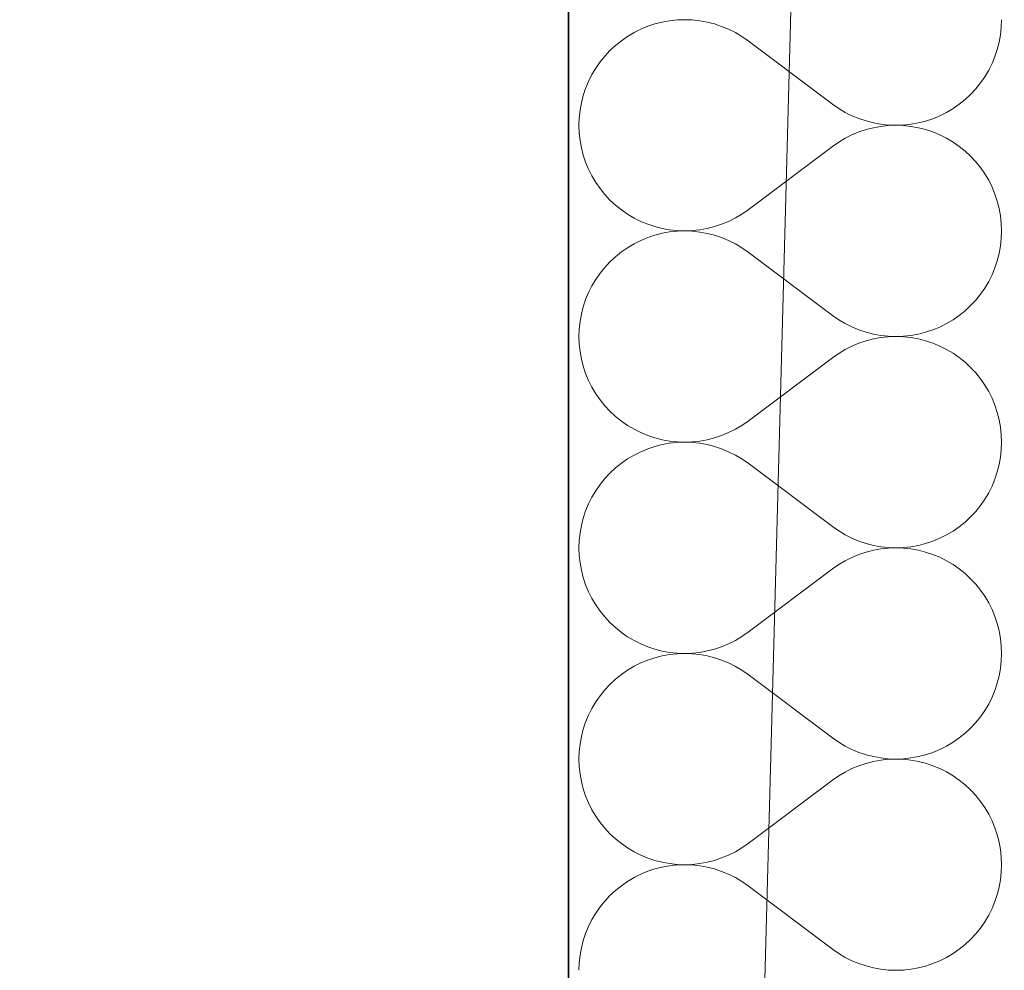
# Model space of a CAD drawing. Header units: millimetres. Extents: x -148444 to 51443, y -4810 to 453290.
# Tile 317 of 551: x -138196 to -137841, y 357267 to 357609. Entities that reach past the tile are written whole.
import ezdxf

# ---------------------------------------------------------------- set-up
doc = ezdxf.new("R2010")
doc.units = ezdxf.units.MM
doc.layers.add('- A - ocieplenie', color=8, linetype='Continuous')
doc.layers.add('Konstrukcja - Stropy', color=8, linetype='Continuous')

# ---------------------------------------------------------------- blocks, each defined once
blk = doc.blocks.new('*X28')
at = {"layer": '- A - ocieplenie', "linetype": 'Continuous', "lineweight": 13, "ltscale": 100}
for p, q in [((19803.57, 385039.52), (19801.14, 385038.3)), ((19806.09, 385040.56), (19803.57, 385039.52)), ((19808.67, 385041.42), (19806.09, 385040.56)), ((19811.31, 385042.09), (19808.67, 385041.42)), ((19813.98, 385042.57), (19811.31, 385042.09)), ((19816.69, 385042.86), (19813.98, 385042.57)), ((19819.41, 385042.95), (19816.69, 385042.86)), ((19822.13, 385042.85), (19819.41, 385042.95)), ((19824.83, 385042.56), (19822.13, 385042.85)), ((19827.51, 385042.08), (19824.83, 385042.56)), ((19830.14, 385041.4), (19827.51, 385042.08)), ((19832.72, 385040.54), (19830.14, 385041.4)), ((19835.24, 385039.5), (19832.72, 385040.54)), ((19837.67, 385038.28), (19835.24, 385039.5)), ((19933.28, 385037.53), (19933.57, 385040.23)), ((19933.57, 385040.23), (19933.67, 385042.95)), ((19798.8, 385036.91), (19796.57, 385035.36)), ((19801.14, 385038.3), (19798.8, 385036.91)), ((19840.01, 385036.89), (19837.67, 385038.28)), ((19842.24, 385035.33), (19840.01, 385036.89)), ((19932.8, 385034.85), (19933.28, 385037.53)), ((19794.45, 385033.66), (19792.45, 385031.8)), ((19796.57, 385035.36), (19794.45, 385033.66)), ((19872.72, 385012.48), (19842.24, 385035.33)), ((19932.12, 385032.22), (19932.8, 385034.85)), ((19790.6, 385029.81), (19788.89, 385027.7)), ((19792.45, 385031.8), (19790.6, 385029.81)), ((19930.22, 385027.12), (19931.27, 385029.64)), ((19931.27, 385029.64), (19932.12, 385032.22)), ((19787.34, 385025.46), (19785.95, 385023.12)), ((19788.89, 385027.7), (19787.34, 385025.46)), ((19929.01, 385024.69), (19930.22, 385027.12)), ((19785.95, 385023.12), (19784.73, 385020.69)), ((19926.06, 385020.12), (19927.62, 385022.35)), ((19927.62, 385022.35), (19929.01, 385024.69)), ((19783.69, 385018.18), (19782.83, 385015.59)), ((19784.73, 385020.69), (19783.69, 385018.18)), ((19924.36, 385018), (19926.06, 385020.12)), ((19782.83, 385015.59), (19782.16, 385012.96)), ((19920.51, 385014.15), (19922.5, 385016.01)), ((19922.5, 385016.01), (19924.36, 385018)), ((19782.16, 385012.96), (19781.68, 385010.28)), ((19872.72, 385012.48), (19874.95, 385010.92)), ((19916.16, 385010.9), (19918.39, 385012.45)), ((19918.39, 385012.45), (19920.51, 385014.15)), ((19781.39, 385007.58), (19781.29, 385004.86)), ((19781.68, 385010.28), (19781.39, 385007.58)), ((19874.95, 385010.92), (19877.29, 385009.53)), ((19877.29, 385009.53), (19879.72, 385008.31)), ((19879.72, 385008.31), (19882.23, 385007.27)), ((19908.87, 385007.25), (19911.38, 385008.29)), ((19911.38, 385008.29), (19913.82, 385009.51)), ((19913.82, 385009.51), (19916.16, 385010.9)), ((19781.29, 385004.86), (19781.39, 385002.14)), ((19882.23, 385007.27), (19884.81, 385006.41)), ((19884.81, 385006.41), (19887.45, 385005.73)), ((19887.45, 385003.98), (19884.81, 385003.31)), ((19887.45, 385005.73), (19890.13, 385005.25)), ((19890.13, 385004.47), (19887.45, 385003.98)), ((19890.13, 385005.25), (19892.83, 385004.96)), ((19892.83, 385004.76), (19890.13, 385004.47)), ((19892.83, 385004.96), (19895.55, 385004.86)), ((19895.55, 385004.86), (19892.83, 385004.76)), ((19895.55, 385004.86), (19898.27, 385004.95)), ((19898.27, 385004.76), (19895.55, 385004.86)), ((19898.27, 385004.95), (19900.97, 385005.24)), ((19900.97, 385004.47), (19898.27, 385004.76)), ((19900.97, 385005.24), (19903.65, 385005.72)), ((19903.65, 385003.99), (19900.97, 385004.47)), ((19903.65, 385005.72), (19906.29, 385006.4)), ((19906.29, 385003.32), (19903.65, 385003.99)), ((19906.29, 385006.4), (19908.87, 385007.25)), ((19781.39, 385002.14), (19781.68, 384999.43)), ((19879.72, 385001.4), (19877.29, 385000.18)), ((19882.23, 385002.45), (19879.72, 385001.4)), ((19884.81, 385003.31), (19882.23, 385002.45)), ((19908.87, 385002.46), (19906.29, 385003.32)), ((19911.38, 385001.42), (19908.87, 385002.46)), ((19913.82, 385000.21), (19911.38, 385001.42)), ((19781.68, 384999.43), (19782.16, 384996.76)), ((19872.72, 384997.24), (19842.24, 384974.38)), ((19874.95, 384998.79), (19872.72, 384997.24)), ((19877.29, 385000.18), (19874.95, 384998.79)), ((19916.16, 384998.82), (19913.82, 385000.21)), ((19918.39, 384997.27), (19916.16, 384998.82)), ((19920.51, 384995.56), (19918.39, 384997.27)), ((19782.16, 384996.76), (19782.83, 384994.12)), ((19782.83, 384994.12), (19783.69, 384991.54)), ((19922.5, 384993.71), (19920.51, 384995.56)), ((19924.36, 384991.72), (19922.5, 384993.71)), ((19783.69, 384991.54), (19784.73, 384989.03)), ((19926.06, 384989.6), (19924.36, 384991.72)), ((19784.73, 384989.03), (19785.95, 384986.59)), ((19785.95, 384986.59), (19787.34, 384984.25)), ((19927.62, 384987.37), (19926.06, 384989.6)), ((19929.01, 384985.03), (19927.62, 384987.37)), ((19787.34, 384984.25), (19788.89, 384982.02)), ((19930.22, 384982.59), (19929.01, 384985.03)), ((19788.89, 384982.02), (19790.6, 384979.9)), ((19790.6, 384979.9), (19792.45, 384977.91)), ((19931.27, 384980.08), (19930.22, 384982.59)), ((19932.12, 384977.5), (19931.27, 384980.08)), ((19792.45, 384977.91), (19794.45, 384976.06)), ((19794.45, 384976.06), (19796.57, 384974.35)), ((19932.8, 384974.86), (19932.12, 384977.5)), ((19796.57, 384974.35), (19798.8, 384972.8)), ((19798.8, 384972.8), (19801.14, 384971.41)), ((19837.67, 384971.44), (19840.01, 384972.83)), ((19840.01, 384972.83), (19842.24, 384974.38)), ((19933.28, 384972.19), (19932.8, 384974.86)), ((19933.57, 384969.48), (19933.28, 384972.19)), ((19801.14, 384971.41), (19803.57, 384970.2)), ((19803.57, 384970.2), (19806.09, 384969.16)), ((19806.09, 384969.16), (19808.67, 384968.3)), ((19830.14, 384968.31), (19832.72, 384969.18)), ((19832.72, 384969.18), (19835.24, 384970.22)), ((19835.24, 384970.22), (19837.67, 384971.44)), ((19933.67, 384966.76), (19933.57, 384969.48)), ((19808.67, 384965.23), (19806.09, 384964.37)), ((19808.67, 384968.3), (19811.31, 384967.63)), ((19811.31, 384965.9), (19808.67, 384965.23)), ((19811.31, 384967.63), (19813.98, 384967.15)), ((19813.98, 384966.38), (19811.31, 384965.9)), ((19813.98, 384967.15), (19816.69, 384966.86)), ((19816.69, 384966.67), (19813.98, 384966.38)), ((19816.69, 384966.86), (19819.41, 384966.76)), ((19819.41, 384966.76), (19816.69, 384966.67)), ((19819.41, 384966.76), (19822.13, 384966.86)), ((19822.13, 384966.66), (19819.41, 384966.76)), ((19822.13, 384966.86), (19824.83, 384967.15)), ((19824.83, 384966.37), (19822.13, 384966.66)), ((19824.83, 384967.15), (19827.51, 384967.64)), ((19827.51, 384965.89), (19824.83, 384966.37)), ((19827.51, 384967.64), (19830.14, 384968.31)), ((19830.14, 384965.21), (19827.51, 384965.89)), ((19832.72, 384964.35), (19830.14, 384965.21)), ((19933.57, 384964.04), (19933.67, 384966.76)), ((19801.14, 384962.11), (19798.8, 384960.72)), ((19803.57, 384963.33), (19801.14, 384962.11)), ((19806.09, 384964.37), (19803.57, 384963.33)), ((19835.24, 384963.31), (19832.72, 384964.35)), ((19837.67, 384962.09), (19835.24, 384963.31)), ((19840.01, 384960.7), (19837.67, 384962.09)), ((19932.8, 384958.66), (19933.28, 384961.34)), ((19933.28, 384961.34), (19933.57, 384964.04)), ((19796.57, 384959.17), (19794.45, 384957.47)), ((19798.8, 384960.72), (19796.57, 384959.17)), ((19842.24, 384959.14), (19840.01, 384960.7)), ((19872.72, 384936.29), (19842.24, 384959.14)), ((19932.12, 384956.03), (19932.8, 384958.66)), ((19792.45, 384955.61), (19790.6, 384953.62)), ((19794.45, 384957.47), (19792.45, 384955.61)), ((19931.27, 384953.44), (19932.12, 384956.03)), ((19788.89, 384951.51), (19787.34, 384949.27)), ((19790.6, 384953.62), (19788.89, 384951.51)), ((19929.01, 384948.5), (19930.22, 384950.93)), ((19930.22, 384950.93), (19931.27, 384953.44)), ((19787.34, 384949.27), (19785.95, 384946.93)), ((19927.62, 384946.16), (19929.01, 384948.5)), ((19784.73, 384944.5), (19783.69, 384941.99)), ((19785.95, 384946.93), (19784.73, 384944.5)), ((19924.36, 384941.81), (19926.06, 384943.93)), ((19926.06, 384943.93), (19927.62, 384946.16)), ((19783.69, 384941.99), (19782.83, 384939.4)), ((19922.5, 384939.82), (19924.36, 384941.81)), ((19782.16, 384936.77), (19781.68, 384934.09)), ((19782.83, 384939.4), (19782.16, 384936.77)), ((19918.39, 384936.26), (19920.51, 384937.96)), ((19920.51, 384937.96), (19922.5, 384939.82)), ((19781.68, 384934.09), (19781.39, 384931.39)), ((19872.72, 384936.29), (19874.95, 384934.73)), ((19874.95, 384934.73), (19877.29, 384933.34)), ((19877.29, 384933.34), (19879.72, 384932.12)), ((19911.38, 384932.1), (19913.82, 384933.32)), ((19913.82, 384933.32), (19916.16, 384934.71)), ((19916.16, 384934.71), (19918.39, 384936.26)), ((19781.39, 384931.39), (19781.29, 384928.67)), ((19879.72, 384932.12), (19882.23, 384931.08)), ((19882.23, 384931.08), (19884.81, 384930.22)), ((19884.81, 384930.22), (19887.45, 384929.54)), ((19887.45, 384929.54), (19890.13, 384929.06)), ((19900.97, 384929.05), (19903.65, 384929.53)), ((19903.65, 384929.53), (19906.29, 384930.21)), ((19906.29, 384930.21), (19908.87, 384931.06)), ((19908.87, 384931.06), (19911.38, 384932.1)), ((19781.29, 384928.67), (19781.39, 384925.95)), ((19781.39, 384925.95), (19781.68, 384923.24)), ((19882.23, 384926.26), (19879.72, 384925.21)), ((19884.81, 384927.12), (19882.23, 384926.26)), ((19887.45, 384927.79), (19884.81, 384927.12)), ((19890.13, 384928.28), (19887.45, 384927.79)), ((19890.13, 384929.06), (19892.83, 384928.77)), ((19892.83, 384928.57), (19890.13, 384928.28)), ((19892.83, 384928.77), (19895.55, 384928.67)), ((19895.55, 384928.67), (19892.83, 384928.57)), ((19895.55, 384928.67), (19898.27, 384928.76)), ((19898.27, 384928.57), (19895.55, 384928.67)), ((19898.27, 384928.76), (19900.97, 384929.05)), ((19900.97, 384928.28), (19898.27, 384928.57)), ((19903.65, 384927.8), (19900.97, 384928.28)), ((19906.29, 384927.13), (19903.65, 384927.8)), ((19908.87, 384926.27), (19906.29, 384927.13)), ((19911.38, 384925.23), (19908.87, 384926.27)), ((19781.68, 384923.24), (19782.16, 384920.57)), ((19874.95, 384922.6), (19872.72, 384921.05)), ((19877.29, 384923.99), (19874.95, 384922.6)), ((19879.72, 384925.21), (19877.29, 384923.99)), ((19913.82, 384924.02), (19911.38, 384925.23)), ((19916.16, 384922.63), (19913.82, 384924.02)), ((19918.39, 384921.08), (19916.16, 384922.63)), ((19782.16, 384920.57), (19782.83, 384917.93)), ((19872.72, 384921.05), (19842.24, 384898.19)), ((19920.51, 384919.37), (19918.39, 384921.08)), ((19922.5, 384917.52), (19920.51, 384919.37)), ((19782.83, 384917.93), (19783.69, 384915.35)), ((19783.69, 384915.35), (19784.73, 384912.84)), ((19924.36, 384915.53), (19922.5, 384917.52)), ((19926.06, 384913.41), (19924.36, 384915.53)), ((19784.73, 384912.84), (19785.95, 384910.4)), ((19927.62, 384911.18), (19926.06, 384913.41)), ((19785.95, 384910.4), (19787.34, 384908.06)), ((19787.34, 384908.06), (19788.89, 384905.83)), ((19929.01, 384908.84), (19927.62, 384911.18)), ((19930.22, 384906.4), (19929.01, 384908.84)), ((19788.89, 384905.83), (19790.6, 384903.71)), ((19931.27, 384903.89), (19930.22, 384906.4)), ((19790.6, 384903.71), (19792.45, 384901.72)), ((19792.45, 384901.72), (19794.45, 384899.87)), ((19932.12, 384901.31), (19931.27, 384903.89)), ((19932.8, 384898.67), (19932.12, 384901.31)), ((19794.45, 384899.87), (19796.57, 384898.16)), ((19796.57, 384898.16), (19798.8, 384896.61)), ((19840.01, 384896.64), (19842.24, 384898.19)), ((19933.28, 384896), (19932.8, 384898.67)), ((19798.8, 384896.61), (19801.14, 384895.22)), ((19801.14, 384895.22), (19803.57, 384894.01)), ((19803.57, 384894.01), (19806.09, 384892.97)), ((19832.72, 384892.98), (19835.24, 384894.03)), ((19835.24, 384894.03), (19837.67, 384895.25)), ((19837.67, 384895.25), (19840.01, 384896.64)), ((19933.57, 384893.29), (19933.28, 384896)), ((19806.09, 384892.97), (19808.67, 384892.11)), ((19808.67, 384892.11), (19811.31, 384891.44)), ((19811.31, 384891.44), (19813.98, 384890.96)), ((19813.98, 384890.96), (19816.69, 384890.67)), ((19816.69, 384890.48), (19813.98, 384890.19)), ((19816.69, 384890.67), (19819.41, 384890.57)), ((19819.41, 384890.57), (19816.69, 384890.48)), ((19819.41, 384890.57), (19822.13, 384890.67)), ((19822.13, 384890.47), (19819.41, 384890.57)), ((19822.13, 384890.67), (19824.83, 384890.96)), ((19824.83, 384890.18), (19822.13, 384890.47)), ((19824.83, 384890.96), (19827.51, 384891.45)), ((19827.51, 384891.45), (19830.14, 384892.12)), ((19830.14, 384892.12), (19832.72, 384892.98)), ((19933.67, 384890.57), (19933.57, 384893.29)), ((19933.57, 384887.85), (19933.67, 384890.57)), ((19803.57, 384887.14), (19801.14, 384885.92)), ((19806.09, 384888.18), (19803.57, 384887.14)), ((19808.67, 384889.03), (19806.09, 384888.18)), ((19811.31, 384889.71), (19808.67, 384889.03)), ((19813.98, 384890.19), (19811.31, 384889.71)), ((19827.51, 384889.7), (19824.83, 384890.18)), ((19830.14, 384889.02), (19827.51, 384889.7)), ((19832.72, 384888.16), (19830.14, 384889.02)), ((19835.24, 384887.12), (19832.72, 384888.16)), ((19837.67, 384885.9), (19835.24, 384887.12)), ((19933.28, 384885.15), (19933.57, 384887.85)), ((19798.8, 384884.53), (19796.57, 384882.98)), ((19801.14, 384885.92), (19798.8, 384884.53)), ((19840.01, 384884.51), (19837.67, 384885.9)), ((19842.24, 384882.95), (19840.01, 384884.51)), ((19932.8, 384882.47), (19933.28, 384885.15)), ((19794.45, 384881.28), (19792.45, 384879.42)), ((19796.57, 384882.98), (19794.45, 384881.28)), ((19872.72, 384860.1), (19842.24, 384882.95)), ((19931.27, 384877.25), (19932.12, 384879.84)), ((19932.12, 384879.84), (19932.8, 384882.47)), ((19790.6, 384877.43), (19788.89, 384875.31)), ((19792.45, 384879.42), (19790.6, 384877.43)), ((19930.22, 384874.74), (19931.27, 384877.25)), ((19787.34, 384873.08), (19785.95, 384870.74)), ((19788.89, 384875.31), (19787.34, 384873.08)), ((19929.01, 384872.31), (19930.22, 384874.74)), ((19785.95, 384870.74), (19784.73, 384868.31)), ((19926.06, 384867.73), (19927.62, 384869.97)), ((19927.62, 384869.97), (19929.01, 384872.31)), ((19783.69, 384865.8), (19782.83, 384863.21)), ((19784.73, 384868.31), (19783.69, 384865.8)), ((19922.5, 384863.63), (19924.36, 384865.62)), ((19924.36, 384865.62), (19926.06, 384867.73)), ((19782.83, 384863.21), (19782.16, 384860.58)), ((19920.51, 384861.77), (19922.5, 384863.63)), ((19782.16, 384860.58), (19781.68, 384857.9)), ((19872.72, 384860.1), (19874.95, 384858.54)), ((19874.95, 384858.54), (19877.29, 384857.15)), ((19913.82, 384857.13), (19916.16, 384858.52)), ((19916.16, 384858.52), (19918.39, 384860.07)), ((19918.39, 384860.07), (19920.51, 384861.77)), ((19781.39, 384855.2), (19781.29, 384852.48)), ((19781.68, 384857.9), (19781.39, 384855.2)), ((19877.29, 384857.15), (19879.72, 384855.93)), ((19879.72, 384855.93), (19882.23, 384854.89)), ((19882.23, 384854.89), (19884.81, 384854.03)), ((19906.29, 384854.01), (19908.87, 384854.87)), ((19908.87, 384854.87), (19911.38, 384855.91)), ((19911.38, 384855.91), (19913.82, 384857.13)), ((19781.29, 384852.48), (19781.39, 384849.76)), ((19884.81, 384854.03), (19887.45, 384853.35)), ((19887.45, 384851.6), (19884.81, 384850.93)), ((19887.45, 384853.35), (19890.13, 384852.87)), ((19890.13, 384852.09), (19887.45, 384851.6)), ((19890.13, 384852.87), (19892.83, 384852.58)), ((19892.83, 384852.38), (19890.13, 384852.09)), ((19892.83, 384852.58), (19895.55, 384852.48)), ((19895.55, 384852.48), (19892.83, 384852.38)), ((19895.55, 384852.48), (19898.27, 384852.57)), ((19898.27, 384852.38), (19895.55, 384852.48)), ((19898.27, 384852.57), (19900.97, 384852.86)), ((19900.97, 384852.09), (19898.27, 384852.38)), ((19900.97, 384852.86), (19903.65, 384853.34)), ((19903.65, 384851.61), (19900.97, 384852.09)), ((19903.65, 384853.34), (19906.29, 384854.01)), ((19906.29, 384850.94), (19903.65, 384851.61)), ((19781.39, 384849.76), (19781.68, 384847.05)), ((19877.29, 384847.8), (19874.95, 384846.41)), ((19879.72, 384849.02), (19877.29, 384847.8)), ((19882.23, 384850.06), (19879.72, 384849.02)), ((19884.81, 384850.93), (19882.23, 384850.06)), ((19908.87, 384850.08), (19906.29, 384850.94)), ((19911.38, 384849.04), (19908.87, 384850.08)), ((19913.82, 384847.83), (19911.38, 384849.04)), ((19916.16, 384846.44), (19913.82, 384847.83)), ((19781.68, 384847.05), (19782.16, 384844.38)), ((19782.16, 384844.38), (19782.83, 384841.74)), ((19872.72, 384844.86), (19842.24, 384822)), ((19874.95, 384846.41), (19872.72, 384844.86)), ((19918.39, 384844.89), (19916.16, 384846.44)), ((19920.51, 384843.18), (19918.39, 384844.89)), ((19782.83, 384841.74), (19783.69, 384839.16)), ((19922.5, 384841.33), (19920.51, 384843.18)), ((19924.36, 384839.34), (19922.5, 384841.33)), ((19783.69, 384839.16), (19784.73, 384836.65)), ((19926.06, 384837.22), (19924.36, 384839.34)), ((19927.62, 384834.99), (19926.06, 384837.22)), ((19784.73, 384836.65), (19785.95, 384834.21)), ((19785.95, 384834.21), (19787.34, 384831.87)), ((19929.01, 384832.65), (19927.62, 384834.99)), ((19787.34, 384831.87), (19788.89, 384829.64)), ((19930.22, 384830.21), (19929.01, 384832.65)), ((19931.27, 384827.7), (19930.22, 384830.21)), ((19788.89, 384829.64), (19790.6, 384827.52)), ((19790.6, 384827.52), (19792.45, 384825.53)), ((19932.12, 384825.12), (19931.27, 384827.7)), ((19792.45, 384825.53), (19794.45, 384823.68)), ((19794.45, 384823.68), (19796.57, 384821.97)), ((19932.8, 384822.48), (19932.12, 384825.12)), ((19796.57, 384821.97), (19798.8, 384820.42)), ((19798.8, 384820.42), (19801.14, 384819.03)), ((19837.67, 384819.06), (19840.01, 384820.45)), ((19840.01, 384820.45), (19842.24, 384822)), ((19933.28, 384819.81), (19932.8, 384822.48)), ((19933.57, 384817.1), (19933.28, 384819.81)), ((19801.14, 384819.03), (19803.57, 384817.82)), ((19803.57, 384817.82), (19806.09, 384816.78)), ((19806.09, 384816.78), (19808.67, 384815.92)), ((19808.67, 384815.92), (19811.31, 384815.25)), ((19827.51, 384815.26), (19830.14, 384815.93)), ((19830.14, 384815.93), (19832.72, 384816.79)), ((19832.72, 384816.79), (19835.24, 384817.84)), ((19835.24, 384817.84), (19837.67, 384819.06)), ((19933.67, 384814.38), (19933.57, 384817.1)), ((19808.67, 384812.84), (19806.09, 384811.99)), ((19811.31, 384813.52), (19808.67, 384812.84)), ((19811.31, 384815.25), (19813.98, 384814.77)), ((19813.98, 384814), (19811.31, 384813.52)), ((19813.98, 384814.77), (19816.69, 384814.48)), ((19816.69, 384814.29), (19813.98, 384814)), ((19816.69, 384814.48), (19819.41, 384814.38)), ((19819.41, 384814.38), (19816.69, 384814.29)), ((19819.41, 384814.38), (19822.13, 384814.48)), ((19822.13, 384814.28), (19819.41, 384814.38)), ((19822.13, 384814.48), (19824.83, 384814.77)), ((19824.83, 384813.99), (19822.13, 384814.28)), ((19824.83, 384814.77), (19827.51, 384815.26)), ((19827.51, 384813.51), (19824.83, 384813.99)), ((19830.14, 384812.83), (19827.51, 384813.51)), ((19832.72, 384811.97), (19830.14, 384812.83)), ((19933.57, 384811.66), (19933.67, 384814.38)), ((19801.14, 384809.73), (19798.8, 384808.34)), ((19803.57, 384810.95), (19801.14, 384809.73)), ((19806.09, 384811.99), (19803.57, 384810.95)), ((19835.24, 384810.93), (19832.72, 384811.97)), ((19837.67, 384809.71), (19835.24, 384810.93)), ((19840.01, 384808.32), (19837.67, 384809.71)), ((19932.8, 384806.28), (19933.28, 384808.96)), ((19933.28, 384808.96), (19933.57, 384811.66)), ((19796.57, 384806.79), (19794.45, 384805.09)), ((19798.8, 384808.34), (19796.57, 384806.79)), ((19842.24, 384806.76), (19840.01, 384808.32)), ((19872.72, 384783.91), (19842.24, 384806.76)), ((19932.12, 384803.64), (19932.8, 384806.28)), ((19792.45, 384803.23), (19790.6, 384801.24)), ((19794.45, 384805.09), (19792.45, 384803.23)), ((19931.27, 384801.06), (19932.12, 384803.64)), ((19788.89, 384799.12), (19787.34, 384796.89)), ((19790.6, 384801.24), (19788.89, 384799.12)), ((19929.01, 384796.12), (19930.22, 384798.55)), ((19930.22, 384798.55), (19931.27, 384801.06)), ((19785.95, 384794.55), (19784.73, 384792.12)), ((19787.34, 384796.89), (19785.95, 384794.55)), ((19927.62, 384793.78), (19929.01, 384796.12)), ((19784.73, 384792.12), (19783.69, 384789.6)), ((19924.36, 384789.43), (19926.06, 384791.54)), ((19926.06, 384791.54), (19927.62, 384793.78)), ((19783.69, 384789.6), (19782.83, 384787.02)), ((19920.51, 384785.58), (19922.5, 384787.44)), ((19922.5, 384787.44), (19924.36, 384789.43)), ((19782.16, 384784.39), (19781.68, 384781.71)), ((19782.83, 384787.02), (19782.16, 384784.39)), ((19872.72, 384783.91), (19874.95, 384782.35)), ((19916.16, 384782.33), (19918.39, 384783.88)), ((19918.39, 384783.88), (19920.51, 384785.58)), ((19781.68, 384781.71), (19781.39, 384779.01)), ((19874.95, 384782.35), (19877.29, 384780.96)), ((19877.29, 384780.96), (19879.72, 384779.74)), ((19911.38, 384779.72), (19913.82, 384780.94)), ((19913.82, 384780.94), (19916.16, 384782.33)), ((19781.39, 384779.01), (19781.29, 384776.29)), ((19879.72, 384779.74), (19882.23, 384778.7)), ((19882.23, 384778.7), (19884.81, 384777.84)), ((19884.81, 384777.84), (19887.45, 384777.16)), ((19887.45, 384777.16), (19890.13, 384776.68)), ((19900.97, 384776.67), (19903.65, 384777.15)), ((19903.65, 384777.15), (19906.29, 384777.82)), ((19906.29, 384777.82), (19908.87, 384778.68)), ((19908.87, 384778.68), (19911.38, 384779.72)), ((19781.29, 384776.29), (19781.39, 384773.57)), ((19781.39, 384773.57), (19781.68, 384770.86)), ((19882.23, 384773.87), (19879.72, 384772.83)), ((19884.81, 384774.74), (19882.23, 384773.87)), ((19887.45, 384775.41), (19884.81, 384774.74)), ((19890.13, 384775.9), (19887.45, 384775.41)), ((19890.13, 384776.68), (19892.83, 384776.39)), ((19892.83, 384776.19), (19890.13, 384775.9)), ((19892.83, 384776.39), (19895.55, 384776.29)), ((19895.55, 384776.29), (19892.83, 384776.19)), ((19895.55, 384776.29), (19898.27, 384776.38)), ((19898.27, 384776.19), (19895.55, 384776.29)), ((19898.27, 384776.38), (19900.97, 384776.67)), ((19900.97, 384775.9), (19898.27, 384776.19)), ((19903.65, 384775.42), (19900.97, 384775.9)), ((19906.29, 384774.75), (19903.65, 384775.42)), ((19908.87, 384773.89), (19906.29, 384774.75)), ((19911.38, 384772.85), (19908.87, 384773.89)), ((19781.68, 384770.86), (19782.16, 384768.19)), ((19874.95, 384770.22), (19872.72, 384768.67)), ((19877.29, 384771.61), (19874.95, 384770.22)), ((19879.72, 384772.83), (19877.29, 384771.61)), ((19913.82, 384771.63), (19911.38, 384772.85)), ((19916.16, 384770.25), (19913.82, 384771.63)), ((19918.39, 384768.7), (19916.16, 384770.25)), ((19782.16, 384768.19), (19782.83, 384765.55)), ((19872.72, 384768.67), (19842.24, 384745.81)), ((19920.51, 384766.99), (19918.39, 384768.7)), ((19922.5, 384765.14), (19920.51, 384766.99)), ((19782.83, 384765.55), (19783.69, 384762.97)), ((19783.69, 384762.97), (19784.73, 384760.46)), ((19924.36, 384763.15), (19922.5, 384765.14)), ((19926.06, 384761.03), (19924.36, 384763.15)), ((19784.73, 384760.46), (19785.95, 384758.02)), ((19927.62, 384758.79), (19926.06, 384761.03)), ((19785.95, 384758.02), (19787.34, 384755.68)), ((19787.34, 384755.68), (19788.89, 384753.45)), ((19929.01, 384756.46), (19927.62, 384758.79)), ((19930.22, 384754.02), (19929.01, 384756.46)), ((19788.89, 384753.45), (19790.6, 384751.33)), ((19931.27, 384751.51), (19930.22, 384754.02)), ((19790.6, 384751.33), (19792.45, 384749.34)), ((19792.45, 384749.34), (19794.45, 384747.49)), ((19932.12, 384748.93), (19931.27, 384751.51)), ((19932.8, 384746.29), (19932.12, 384748.93)), ((19794.45, 384747.49), (19796.57, 384745.78)), ((19796.57, 384745.78), (19798.8, 384744.23)), ((19840.01, 384744.26), (19842.24, 384745.81)), ((19933.28, 384743.62), (19932.8, 384746.29)), ((19798.8, 384744.23), (19801.14, 384742.84)), ((19801.14, 384742.84), (19803.57, 384741.63)), ((19803.57, 384741.63), (19806.09, 384740.59)), ((19832.72, 384740.6), (19835.24, 384741.65)), ((19835.24, 384741.65), (19837.67, 384742.87)), ((19837.67, 384742.87), (19840.01, 384744.26)), ((19933.57, 384740.91), (19933.28, 384743.62)), ((19806.09, 384740.59), (19808.67, 384739.73)), ((19808.67, 384739.73), (19811.31, 384739.06)), ((19811.31, 384739.06), (19813.98, 384738.58)), ((19813.98, 384737.81), (19811.31, 384737.33)), ((19813.98, 384738.58), (19816.69, 384738.29)), ((19816.69, 384738.1), (19813.98, 384737.81)), ((19816.69, 384738.29), (19819.41, 384738.19)), ((19819.41, 384738.19), (19816.69, 384738.1)), ((19819.41, 384738.19), (19822.13, 384738.29)), ((19822.13, 384738.09), (19819.41, 384738.19)), ((19822.13, 384738.29), (19824.83, 384738.58)), ((19824.83, 384737.8), (19822.13, 384738.09)), ((19824.83, 384738.58), (19827.51, 384739.07)), ((19827.51, 384737.31), (19824.83, 384737.8)), ((19827.51, 384739.07), (19830.14, 384739.74)), ((19830.14, 384739.74), (19832.72, 384740.6)), ((19933.67, 384738.19), (19933.57, 384740.91)), ((19933.57, 384735.47), (19933.67, 384738.19)), ((19803.57, 384734.76), (19801.14, 384733.54)), ((19806.09, 384735.8), (19803.57, 384734.76)), ((19808.67, 384736.65), (19806.09, 384735.8)), ((19811.31, 384737.33), (19808.67, 384736.65)), ((19830.14, 384736.64), (19827.51, 384737.31)), ((19832.72, 384735.78), (19830.14, 384736.64)), ((19835.24, 384734.74), (19832.72, 384735.78)), ((19837.67, 384733.52), (19835.24, 384734.74)), ((19933.28, 384732.77), (19933.57, 384735.47)), ((19796.57, 384730.6), (19794.45, 384728.9)), ((19798.8, 384732.15), (19796.57, 384730.6)), ((19801.14, 384733.54), (19798.8, 384732.15)), ((19840.01, 384732.13), (19837.67, 384733.52)), ((19842.24, 384730.57), (19840.01, 384732.13)), ((19872.72, 384707.72), (19842.24, 384730.57)), ((19932.8, 384730.09), (19933.28, 384732.77)), ((19792.45, 384727.04), (19790.6, 384725.05)), ((19794.45, 384728.9), (19792.45, 384727.04)), ((19931.27, 384724.87), (19932.12, 384727.45)), ((19932.12, 384727.45), (19932.8, 384730.09)), ((19790.6, 384725.05), (19788.89, 384722.93)), ((19930.22, 384722.36), (19931.27, 384724.87)), ((19787.34, 384720.7), (19785.95, 384718.36)), ((19788.89, 384722.93), (19787.34, 384720.7)), ((19927.62, 384717.59), (19929.01, 384719.93)), ((19929.01, 384719.93), (19930.22, 384722.36)), ((19785.95, 384718.36), (19784.73, 384715.93)), ((19926.06, 384715.35), (19927.62, 384717.59)), ((19783.69, 384713.41), (19782.83, 384710.83)), ((19784.73, 384715.93), (19783.69, 384713.41)), ((19922.5, 384711.25), (19924.36, 384713.24)), ((19924.36, 384713.24), (19926.06, 384715.35)), ((19782.83, 384710.83), (19782.16, 384708.2)), ((19918.39, 384707.69), (19920.51, 384709.39)), ((19920.51, 384709.39), (19922.5, 384711.25)), ((19782.16, 384708.2), (19781.68, 384705.52)), ((19872.72, 384707.72), (19874.95, 384706.16)), ((19874.95, 384706.16), (19877.29, 384704.77)), ((19913.82, 384704.75), (19916.16, 384706.14)), ((19916.16, 384706.14), (19918.39, 384707.69)), ((19781.39, 384702.81), (19781.29, 384700.1)), ((19781.68, 384705.52), (19781.39, 384702.81)), ((19877.29, 384704.77), (19879.72, 384703.55)), ((19879.72, 384703.55), (19882.23, 384702.51)), ((19882.23, 384702.51), (19884.81, 384701.65)), ((19906.29, 384701.63), (19908.87, 384702.49)), ((19908.87, 384702.49), (19911.38, 384703.53)), ((19911.38, 384703.53), (19913.82, 384704.75)), ((19884.81, 384701.65), (19887.45, 384700.97)), ((19887.45, 384700.97), (19890.13, 384700.49)), ((19890.13, 384700.49), (19892.83, 384700.2)), ((19892.83, 384700.2), (19895.55, 384700.1)), ((19895.55, 384700.1), (19898.27, 384700.19)), ((19898.27, 384700.19), (19900.97, 384700.48)), ((19900.97, 384700.48), (19903.65, 384700.96)), ((19903.65, 384700.96), (19906.29, 384701.63))]:
    blk.add_line(p, q, dxfattribs=at)

msp = doc.modelspace()

# ---------------------------------------------------------------- linework, layer by layer
at = {"layer": '- A - ocieplenie', "color": 8, "linetype": 'Continuous', "lineweight": 35, "ltscale": 100, "flags": 128}
msp.add_lwpolyline([(-137998.33, 360073.27), (-137998.33, 355310.75)], dxfattribs=at)
at = {"layer": 'Konstrukcja - Stropy', "color": 8, "linetype": 'Continuous', "lineweight": 13, "ltscale": 100, "flags": 128}
msp.add_lwpolyline([(-144498.27, 355468.84), (-137975.42, 355468.84), (-137838.33, 360597), (-137838.33, 368249.07), (-144498.27, 368249.07)], close=True, dxfattribs=at)

# ---------------------------------------------------------------- block references
at = {"color": 8, "linetype": 'Continuous', "lineweight": 20, "ltscale": 100}
msp.add_blockref('*X28', (-157775.81, -27433.59), dxfattribs=at)

doc.saveas('drawing.dxf')
